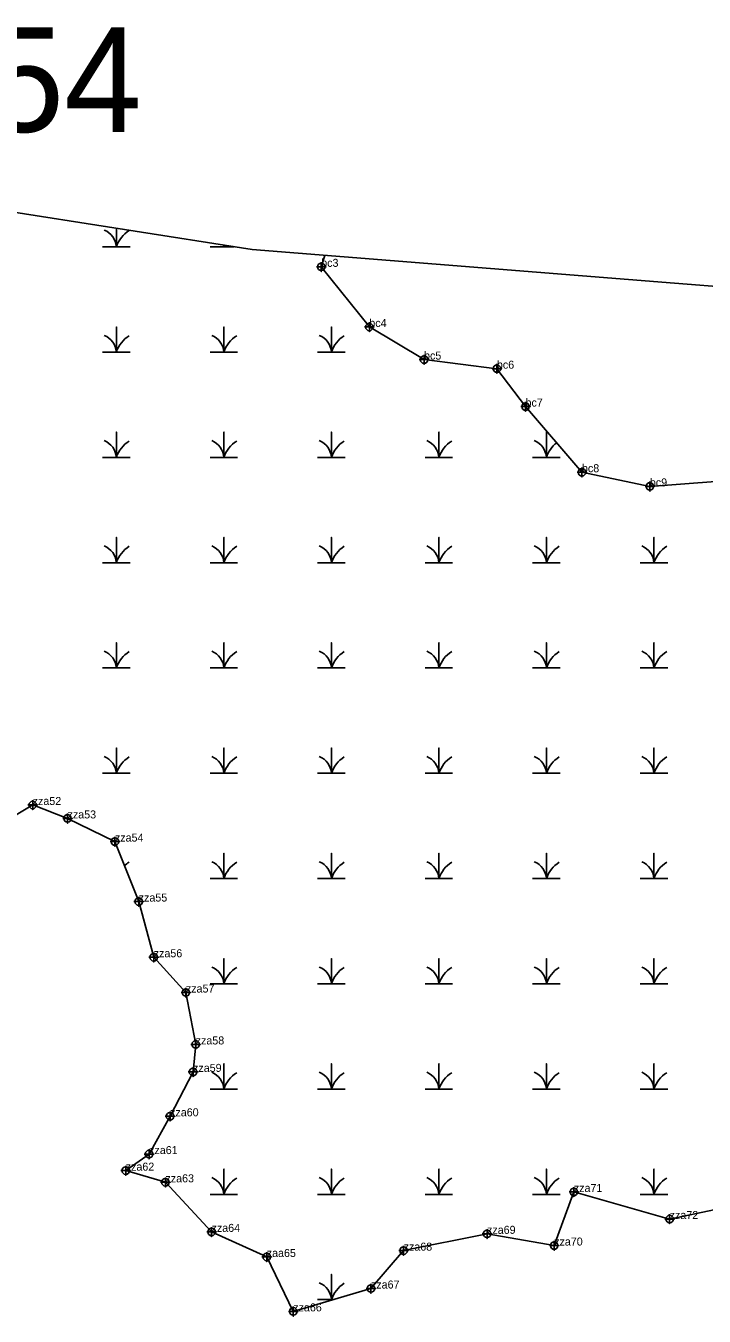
# Model space of a CAD drawing. Extents: x 2071991 to 2268989, y 436479 to 469629.
# Drawn here: x 2214456 to 2214880, y 439388 to 440195 of the extents above; entities that cross this region are included whole.
import ezdxf

# ---------------------------------------------------------------- set-up
doc = ezdxf.new("R2010")
doc.units = 0
for name, color, linetype in [('approx_PSA', 7, 'Continuous'), ('Default', 7, 'Continuous'), ('Exist Environmental Wetland Boundary', 7, 'Continuous'), ('Exist Environmental Wetland Boundary Cogo Comment', 7, 'Continuous'), ('Exist Environmental Wetland Boundary Cogo Point CELL', 7, 'Continuous'), ('Exist Hydro Swamp or Marsh', 7, 'Continuous')]:
    doc.layers.add(name, color=color, linetype=linetype)

msp = doc.modelspace()

# ---------------------------------------------------------------- linework, layer by layer
at = {"layer": 'approx_PSA'}
for p, q in [((2213947.56, 440156.83), (2214597.54, 440054.84)), ((2214597.54, 440054.84), (2214861.68, 440033.95)), ((2214861.68, 440033.95), (2215666.21, 439969.08))]:
    msp.add_line(p, q, dxfattribs=at)
at = {"layer": 'Exist Environmental Wetland Boundary'}
for points in [[(2214643, 440051.24), (2214640.79, 440044.09), (2214670.86, 440006.51), (2214705.05, 439986.15), (2214750.6, 439980.47), (2214768.48, 439956.79), (2214803.77, 439915.77), (2214846.21, 439906.91), (2214887.26, 439909.88), (2214925.55, 439925.54), (2214993.67, 439945.68), (2215034.57, 439937.55), (2215071.14, 439943.7), (2215101.61, 439959.58), (2215129.98, 439970.34), (2215167.67, 439979.26), (2215215.16, 439983.25), (2215271.02, 439984.57), (2215287.64, 439999.61)], [(2214437.31, 439694.14), (2214460.41, 439707.86), (2214482.21, 439699.46), (2214511.82, 439684.99), (2214526.69, 439647.52), (2214536.07, 439612.72), (2214556.17, 439590.69), (2214562.3, 439558.25), (2214560.66, 439541.1), (2214546.31, 439513.35), (2214533.19, 439489.76), (2214518.56, 439479.4), (2214543.4, 439472.12), (2214572.23, 439441.13), (2214606.73, 439425.46), (2214623.28, 439391.46), (2214671.87, 439405.74), (2214692.29, 439429.42), (2214744.42, 439439.93), (2214786.39, 439432.59), (2214798.67, 439466.07), (2214858.58, 439449.17), (2214887.32, 439455.11)]]:
    msp.add_lwpolyline(points, dxfattribs=at)
at = {"layer": 'Exist Environmental Wetland Boundary Cogo Point CELL'}
for points in [[(2214640.79, 440047.09), (2214640.79, 440041.09), (2214640.79, 440044.09), (2214643.79, 440044.09), (2214637.79, 440044.09)], [(2214670.86, 440009.51), (2214670.86, 440003.51), (2214670.86, 440006.51), (2214673.86, 440006.51), (2214667.86, 440006.51)], [(2214705.05, 439989.15), (2214705.05, 439983.15), (2214705.05, 439986.15), (2214708.05, 439986.15), (2214702.05, 439986.15)], [(2214750.6, 439983.47), (2214750.6, 439977.47), (2214750.6, 439980.47), (2214753.6, 439980.47), (2214747.6, 439980.47)], [(2214768.48, 439959.79), (2214768.48, 439953.79), (2214768.48, 439956.79), (2214771.48, 439956.79), (2214765.48, 439956.79)], [(2214803.77, 439918.77), (2214803.77, 439912.77), (2214803.77, 439915.77), (2214806.77, 439915.77), (2214800.77, 439915.77)], [(2214846.21, 439909.91), (2214846.21, 439903.91), (2214846.21, 439906.91), (2214849.21, 439906.91), (2214843.21, 439906.91)], [(2214460.41, 439710.86), (2214460.41, 439704.86), (2214460.41, 439707.86), (2214463.41, 439707.86), (2214457.41, 439707.86)], [(2214482.21, 439702.46), (2214482.21, 439696.46), (2214482.21, 439699.46), (2214485.21, 439699.46), (2214479.21, 439699.46)], [(2214511.82, 439687.99), (2214511.82, 439681.99), (2214511.82, 439684.99), (2214514.82, 439684.99), (2214508.82, 439684.99)], [(2214526.69, 439650.52), (2214526.69, 439644.52), (2214526.69, 439647.52), (2214529.69, 439647.52), (2214523.69, 439647.52)], [(2214536.07, 439615.72), (2214536.07, 439609.72), (2214536.07, 439612.72), (2214539.07, 439612.72), (2214533.07, 439612.72)], [(2214556.17, 439593.69), (2214556.17, 439587.69), (2214556.17, 439590.69), (2214559.17, 439590.69), (2214553.17, 439590.69)], [(2214562.3, 439561.25), (2214562.3, 439555.25), (2214562.3, 439558.25), (2214565.3, 439558.25), (2214559.3, 439558.25)], [(2214560.66, 439544.1), (2214560.66, 439538.1), (2214560.66, 439541.1), (2214563.66, 439541.1), (2214557.66, 439541.1)], [(2214546.31, 439516.35), (2214546.31, 439510.35), (2214546.31, 439513.35), (2214549.31, 439513.35), (2214543.31, 439513.35)], [(2214533.19, 439492.76), (2214533.19, 439486.76), (2214533.19, 439489.76), (2214536.19, 439489.76), (2214530.19, 439489.76)], [(2214518.56, 439482.4), (2214518.56, 439476.4), (2214518.56, 439479.4), (2214521.56, 439479.4), (2214515.56, 439479.4)], [(2214543.4, 439475.12), (2214543.4, 439469.12), (2214543.4, 439472.12), (2214546.4, 439472.12), (2214540.4, 439472.12)], [(2214798.67, 439469.07), (2214798.67, 439463.07), (2214798.67, 439466.07), (2214801.67, 439466.07), (2214795.67, 439466.07)], [(2214858.58, 439452.17), (2214858.58, 439446.17), (2214858.58, 439449.17), (2214861.58, 439449.17), (2214855.58, 439449.17)], [(2214572.23, 439444.13), (2214572.23, 439438.13), (2214572.23, 439441.13), (2214575.23, 439441.13), (2214569.23, 439441.13)], [(2214744.42, 439442.93), (2214744.42, 439436.93), (2214744.42, 439439.93), (2214747.42, 439439.93), (2214741.42, 439439.93)], [(2214606.73, 439428.46), (2214606.73, 439422.46), (2214606.73, 439425.46), (2214609.73, 439425.46), (2214603.73, 439425.46)], [(2214692.29, 439432.42), (2214692.29, 439426.42), (2214692.29, 439429.42), (2214695.29, 439429.42), (2214689.29, 439429.42)], [(2214786.39, 439435.59), (2214786.39, 439429.59), (2214786.39, 439432.59), (2214789.39, 439432.59), (2214783.39, 439432.59)], [(2214671.87, 439408.74), (2214671.87, 439402.74), (2214671.87, 439405.74), (2214674.87, 439405.74), (2214668.87, 439405.74)], [(2214623.28, 439394.46), (2214623.28, 439388.46), (2214623.28, 439391.46), (2214626.28, 439391.46), (2214620.28, 439391.46)]]:
    msp.add_lwpolyline(points, dxfattribs=at)
for centre in [(2214640.79, 440044.09), (2214670.86, 440006.51), (2214705.05, 439986.15), (2214750.6, 439980.47), (2214768.48, 439956.79), (2214803.77, 439915.77), (2214846.21, 439906.91), (2214460.41, 439707.86), (2214482.21, 439699.46), (2214511.82, 439684.99), (2214526.69, 439647.52), (2214536.07, 439612.72), (2214556.17, 439590.69), (2214562.3, 439558.25), (2214560.66, 439541.1), (2214546.31, 439513.35), (2214533.19, 439489.76), (2214518.56, 439479.4), (2214543.4, 439472.12), (2214798.67, 439466.07), (2214858.58, 439449.17), (2214572.23, 439441.13), (2214744.42, 439439.93), (2214692.29, 439429.42), (2214786.39, 439432.59), (2214606.73, 439425.46), (2214671.87, 439405.74), (2214623.28, 439391.46)]:
    msp.add_circle(centre, 2.34, dxfattribs=at)
at = {"layer": 'Exist Hydro Swamp or Marsh'}
msp.add_line((2214520.98, 439661.92), (2214521.33, 439661.92), dxfattribs=at)
for points in [[(2214504.13, 440056.6), (2214512.73, 440056.6), (2214512.73, 440068.15)], [(2214512.73, 440068.15), (2214512.73, 440056.6), (2214521.33, 440056.6)], [(2214571.33, 440056.6), (2214579.93, 440056.6), (2214579.93, 440057.6)], [(2214579.93, 440057.6), (2214579.93, 440056.6), (2214586.32, 440056.6)], [(2214504.13, 439990.82), (2214512.73, 439990.82), (2214512.73, 440006.6), (2214512.73, 439990.82), (2214521.33, 439990.82)], [(2214571.33, 439990.82), (2214579.93, 439990.82), (2214579.93, 440006.6), (2214579.93, 439990.82), (2214588.53, 439990.82)], [(2214638.53, 439990.82), (2214647.14, 439990.82), (2214647.14, 440006.6), (2214647.14, 439990.82), (2214655.74, 439990.82)], [(2214504.13, 439925.04), (2214512.73, 439925.04), (2214512.73, 439940.82), (2214512.73, 439925.04), (2214521.33, 439925.04)], [(2214571.33, 439925.04), (2214579.93, 439925.04), (2214579.93, 439940.82), (2214579.93, 439925.04), (2214588.53, 439925.04)], [(2214638.53, 439925.04), (2214647.14, 439925.04), (2214647.14, 439940.82), (2214647.14, 439925.04), (2214655.74, 439925.04)], [(2214705.74, 439925.04), (2214714.34, 439925.04), (2214714.34, 439940.82), (2214714.34, 439925.04), (2214722.94, 439925.04)], [(2214772.94, 439925.04), (2214781.54, 439925.04), (2214781.54, 439940.82), (2214781.54, 439925.04), (2214790.14, 439925.04)], [(2214504.13, 439859.26), (2214512.73, 439859.26), (2214512.73, 439875.04), (2214512.73, 439859.26), (2214521.33, 439859.26)], [(2214571.33, 439859.26), (2214579.93, 439859.26), (2214579.93, 439875.04), (2214579.93, 439859.26), (2214588.53, 439859.26)], [(2214638.53, 439859.26), (2214647.14, 439859.26), (2214647.14, 439875.04), (2214647.14, 439859.26), (2214655.74, 439859.26)], [(2214705.74, 439859.26), (2214714.34, 439859.26), (2214714.34, 439875.04), (2214714.34, 439859.26), (2214722.94, 439859.26)], [(2214772.94, 439859.26), (2214781.54, 439859.26), (2214781.54, 439875.04), (2214781.54, 439859.26), (2214790.14, 439859.26)], [(2214840.14, 439859.26), (2214848.75, 439859.26), (2214848.75, 439875.04), (2214848.75, 439859.26), (2214857.35, 439859.26)], [(2214504.13, 439793.48), (2214512.73, 439793.48), (2214512.73, 439809.26), (2214512.73, 439793.48), (2214521.33, 439793.48)], [(2214571.33, 439793.48), (2214579.93, 439793.48), (2214579.93, 439809.26), (2214579.93, 439793.48), (2214588.53, 439793.48)], [(2214638.53, 439793.48), (2214647.14, 439793.48), (2214647.14, 439809.26), (2214647.14, 439793.48), (2214655.74, 439793.48)], [(2214705.74, 439793.48), (2214714.34, 439793.48), (2214714.34, 439809.26), (2214714.34, 439793.48), (2214722.94, 439793.48)], [(2214772.94, 439793.48), (2214781.54, 439793.48), (2214781.54, 439809.26), (2214781.54, 439793.48), (2214790.14, 439793.48)], [(2214840.14, 439793.48), (2214848.75, 439793.48), (2214848.75, 439809.26), (2214848.75, 439793.48), (2214857.35, 439793.48)], [(2214504.13, 439727.7), (2214512.73, 439727.7), (2214512.73, 439743.48), (2214512.73, 439727.7), (2214521.33, 439727.7)], [(2214571.33, 439727.7), (2214579.93, 439727.7), (2214579.93, 439743.48), (2214579.93, 439727.7), (2214588.53, 439727.7)], [(2214638.53, 439727.7), (2214647.14, 439727.7), (2214647.14, 439743.48), (2214647.14, 439727.7), (2214655.74, 439727.7)], [(2214705.74, 439727.7), (2214714.34, 439727.7), (2214714.34, 439743.48), (2214714.34, 439727.7), (2214722.94, 439727.7)], [(2214772.94, 439727.7), (2214781.54, 439727.7), (2214781.54, 439743.48), (2214781.54, 439727.7), (2214790.14, 439727.7)], [(2214840.14, 439727.7), (2214848.75, 439727.7), (2214848.75, 439743.48), (2214848.75, 439727.7), (2214857.35, 439727.7)], [(2214571.33, 439661.92), (2214579.93, 439661.92), (2214579.93, 439677.7), (2214579.93, 439661.92), (2214588.53, 439661.92)], [(2214638.53, 439661.92), (2214647.14, 439661.92), (2214647.14, 439677.7), (2214647.14, 439661.92), (2214655.74, 439661.92)], [(2214705.74, 439661.92), (2214714.34, 439661.92), (2214714.34, 439677.7), (2214714.34, 439661.92), (2214722.94, 439661.92)], [(2214772.94, 439661.92), (2214781.54, 439661.92), (2214781.54, 439677.7), (2214781.54, 439661.92), (2214790.14, 439661.92)], [(2214840.14, 439661.92), (2214848.75, 439661.92), (2214848.75, 439677.7), (2214848.75, 439661.92), (2214857.35, 439661.92)], [(2214571.33, 439596.14), (2214579.93, 439596.14), (2214579.93, 439611.92), (2214579.93, 439596.14), (2214588.53, 439596.14)], [(2214638.53, 439596.14), (2214647.14, 439596.14), (2214647.14, 439611.92), (2214647.14, 439596.14), (2214655.74, 439596.14)], [(2214705.74, 439596.14), (2214714.34, 439596.14), (2214714.34, 439611.92), (2214714.34, 439596.14), (2214722.94, 439596.14)], [(2214772.94, 439596.14), (2214781.54, 439596.14), (2214781.54, 439611.92), (2214781.54, 439596.14), (2214790.14, 439596.14)], [(2214840.14, 439596.14), (2214848.75, 439596.14), (2214848.75, 439611.92), (2214848.75, 439596.14), (2214857.35, 439596.14)], [(2214571.33, 439530.36), (2214579.93, 439530.36), (2214579.93, 439546.14), (2214579.93, 439530.36), (2214588.53, 439530.36)], [(2214638.53, 439530.36), (2214647.14, 439530.36), (2214647.14, 439546.14), (2214647.14, 439530.36), (2214655.74, 439530.36)], [(2214705.74, 439530.36), (2214714.34, 439530.36), (2214714.34, 439546.14), (2214714.34, 439530.36), (2214722.94, 439530.36)], [(2214772.94, 439530.36), (2214781.54, 439530.36), (2214781.54, 439546.14), (2214781.54, 439530.36), (2214790.14, 439530.36)], [(2214840.14, 439530.36), (2214848.75, 439530.36), (2214848.75, 439546.14), (2214848.75, 439530.36), (2214857.35, 439530.36)], [(2214571.33, 439464.57), (2214579.93, 439464.57), (2214579.93, 439480.36), (2214579.93, 439464.57), (2214588.53, 439464.57)], [(2214638.53, 439464.57), (2214647.14, 439464.57), (2214647.14, 439480.36), (2214647.14, 439464.57), (2214655.74, 439464.57)], [(2214705.74, 439464.57), (2214714.34, 439464.57), (2214714.34, 439480.36), (2214714.34, 439464.57), (2214722.94, 439464.57)], [(2214772.94, 439464.57), (2214781.54, 439464.57), (2214781.54, 439480.36), (2214781.54, 439464.57), (2214790.14, 439464.57)], [(2214840.14, 439464.57), (2214848.75, 439464.57), (2214848.75, 439480.36), (2214848.75, 439464.57), (2214857.35, 439464.57)], [(2214638.53, 439398.79), (2214647.14, 439398.79), (2214647.14, 439414.57), (2214647.14, 439398.79), (2214648.23, 439398.79)]]:
    msp.add_lwpolyline(points, dxfattribs=at)
for centre, radius, start, end in [((2214500.46, 440055.71), 12.3, 4.14034, 67.53497), ((2214530.97, 440050.54), 19.22, 122.12745, 161.62219), ((2214567.67, 440055.71), 12.3, 4.14034, 8.92937), ((2214598.18, 440050.54), 19.22, 158.61461, 161.62219), ((2214500.46, 439989.93), 12.3, 4.14034, 67.53497), ((2214530.97, 439984.76), 19.22, 122.12745, 161.62219), ((2214567.67, 439989.93), 12.3, 4.14034, 67.53497), ((2214598.18, 439984.76), 19.22, 122.12745, 161.62219), ((2214634.87, 439989.93), 12.3, 4.14034, 67.53497), ((2214665.38, 439984.76), 19.22, 122.12745, 161.62219), ((2214500.46, 439924.15), 12.3, 4.14034, 67.53497), ((2214530.97, 439918.98), 19.22, 122.12745, 161.62219), ((2214567.67, 439924.15), 12.3, 4.14034, 67.53497), ((2214598.18, 439918.98), 19.22, 122.12745, 161.62219), ((2214634.87, 439924.15), 12.3, 4.14034, 67.53497), ((2214665.38, 439918.98), 19.22, 122.12745, 161.62219), ((2214702.07, 439924.15), 12.3, 4.14034, 67.53497), ((2214732.58, 439918.98), 19.22, 122.12745, 161.62219), ((2214769.28, 439924.15), 12.3, 4.14034, 67.53497), ((2214799.78, 439918.98), 19.22, 127.93115, 161.62219), ((2214500.46, 439858.37), 12.3, 4.14034, 67.53497), ((2214530.97, 439853.2), 19.22, 122.12745, 161.62219), ((2214567.67, 439858.37), 12.3, 4.14034, 67.53497), ((2214598.18, 439853.2), 19.22, 122.12745, 161.62219), ((2214634.87, 439858.37), 12.3, 4.14034, 67.53497), ((2214665.38, 439853.2), 19.22, 122.12745, 161.62219), ((2214702.07, 439858.37), 12.3, 4.14034, 67.53497), ((2214732.58, 439853.2), 19.22, 122.12745, 161.62219), ((2214769.28, 439858.37), 12.3, 4.14034, 67.53497), ((2214799.78, 439853.2), 19.22, 122.12745, 161.62219), ((2214836.48, 439858.37), 12.3, 4.14034, 67.53497), ((2214866.99, 439853.2), 19.22, 122.12745, 161.62219), ((2214500.46, 439792.59), 12.3, 4.14034, 67.53497), ((2214530.97, 439787.42), 19.22, 122.12745, 161.62219), ((2214567.67, 439792.59), 12.3, 4.14034, 67.53497), ((2214598.18, 439787.42), 19.22, 122.12745, 161.62219), ((2214634.87, 439792.59), 12.3, 4.14034, 67.53497), ((2214665.38, 439787.42), 19.22, 122.12745, 161.62219), ((2214702.07, 439792.59), 12.3, 4.14034, 67.53497), ((2214732.58, 439787.42), 19.22, 122.12745, 161.62219), ((2214769.28, 439792.59), 12.3, 4.14034, 67.53497), ((2214799.78, 439787.42), 19.22, 122.12745, 161.62219), ((2214836.48, 439792.59), 12.3, 4.14034, 67.53497), ((2214866.99, 439787.42), 19.22, 122.12745, 161.62219), ((2214500.46, 439726.81), 12.3, 4.14034, 67.53497), ((2214530.97, 439721.64), 19.22, 122.12745, 161.62219), ((2214567.67, 439726.81), 12.3, 4.14034, 67.53497), ((2214598.18, 439721.64), 19.22, 122.12745, 161.62219), ((2214634.87, 439726.81), 12.3, 4.14034, 67.53497), ((2214665.38, 439721.64), 19.22, 122.12745, 161.62219), ((2214702.07, 439726.81), 12.3, 4.14034, 67.53497), ((2214732.58, 439721.64), 19.22, 122.12745, 161.62219), ((2214769.28, 439726.81), 12.3, 4.14034, 67.53497), ((2214799.78, 439721.64), 19.22, 122.12745, 161.62219), ((2214836.48, 439726.81), 12.3, 4.14034, 67.53497), ((2214866.99, 439721.64), 19.22, 122.12745, 161.62219), ((2214530.97, 439655.86), 19.22, 122.12745, 133.17881), ((2214567.67, 439661.03), 12.3, 4.14034, 67.53497), ((2214598.18, 439655.86), 19.22, 122.12745, 161.62219), ((2214634.87, 439661.03), 12.3, 4.14034, 67.53497), ((2214665.38, 439655.86), 19.22, 122.12745, 161.62219), ((2214702.07, 439661.03), 12.3, 4.14034, 67.53497), ((2214732.58, 439655.86), 19.22, 122.12745, 161.62219), ((2214769.28, 439661.03), 12.3, 4.14034, 67.53497), ((2214799.78, 439655.86), 19.22, 122.12745, 161.62219), ((2214836.48, 439661.03), 12.3, 4.14034, 67.53497), ((2214866.99, 439655.86), 19.22, 122.12745, 161.62219), ((2214567.67, 439595.25), 12.3, 4.14034, 67.53497), ((2214598.18, 439590.08), 19.22, 122.12745, 161.62219), ((2214634.87, 439595.25), 12.3, 4.14034, 67.53497), ((2214665.38, 439590.08), 19.22, 122.12745, 161.62219), ((2214702.07, 439595.25), 12.3, 4.14034, 67.53497), ((2214732.58, 439590.08), 19.22, 122.12745, 161.62219), ((2214769.28, 439595.25), 12.3, 4.14034, 67.53497), ((2214799.78, 439590.08), 19.22, 122.12745, 161.62219), ((2214836.48, 439595.25), 12.3, 4.14034, 67.53497), ((2214866.99, 439590.08), 19.22, 122.12745, 161.62219), ((2214567.67, 439529.47), 12.3, 4.14034, 67.53497), ((2214598.18, 439524.29), 19.22, 122.12745, 161.62219), ((2214634.87, 439529.47), 12.3, 4.14034, 67.53497), ((2214665.38, 439524.29), 19.22, 122.12745, 161.62219), ((2214702.07, 439529.47), 12.3, 4.14034, 67.53497), ((2214732.58, 439524.29), 19.22, 122.12745, 161.62219), ((2214769.28, 439529.47), 12.3, 4.14034, 67.53497), ((2214799.78, 439524.29), 19.22, 122.12745, 161.62219), ((2214836.48, 439529.47), 12.3, 4.14034, 67.53497), ((2214866.99, 439524.29), 19.22, 122.12745, 161.62219), ((2214567.67, 439463.69), 12.3, 4.14034, 67.53497), ((2214598.18, 439458.51), 19.22, 122.12745, 161.62219), ((2214634.87, 439463.69), 12.3, 4.14034, 67.53497), ((2214665.38, 439458.51), 19.22, 122.12745, 161.62219), ((2214702.07, 439463.69), 12.3, 4.14034, 67.53497), ((2214732.58, 439458.51), 19.22, 122.12745, 161.62219), ((2214769.28, 439463.69), 12.3, 4.14034, 67.53497), ((2214799.78, 439458.51), 19.22, 122.12745, 161.62219), ((2214836.48, 439463.69), 12.3, 4.14034, 67.53497), ((2214866.99, 439458.51), 19.22, 122.12745, 161.62219), ((2214634.87, 439397.91), 12.3, 4.14034, 67.53497), ((2214665.38, 439392.73), 19.22, 122.12745, 161.62219)]:
    msp.add_arc(centre, radius, start, end, dxfattribs=at)

# ---------------------------------------------------------------- texts
at = {"layer": 'Default'}
msp.add_text('254', height=65.34, dxfattribs=at).set_placement((2214382.9, 440128.38))
at = {"layer": 'Exist Environmental Wetland Boundary Cogo Comment'}
for s, p in [('bc3', (2214640.79, 440044.09)), ('bc4', (2214670.86, 440006.51)), ('bc5', (2214705.05, 439986.15)), ('bc6', (2214750.6, 439980.47)), ('bc7', (2214768.48, 439956.79)), ('bc8', (2214803.77, 439915.77)), ('bc9', (2214846.21, 439906.91)), ('zza52', (2214460.41, 439707.86)), ('zza53', (2214482.21, 439699.46)), ('zza54', (2214511.82, 439684.99)), ('zza55', (2214526.69, 439647.52)), ('zza56', (2214536.07, 439612.72)), ('zza57', (2214556.17, 439590.69)), ('zza58', (2214562.3, 439558.25)), ('zza59', (2214560.66, 439541.1)), ('zza60', (2214546.31, 439513.35)), ('zza61', (2214533.19, 439489.76)), ('zza62', (2214518.56, 439479.4)), ('zza63', (2214543.4, 439472.12)), ('zza71', (2214798.67, 439466.07)), ('zza72', (2214858.58, 439449.17)), ('zza64', (2214572.23, 439441.13)), ('zza69', (2214744.42, 439439.93)), ('zza70', (2214786.39, 439432.59)), ('zaa65', (2214606.73, 439425.46)), ('zza68', (2214692.29, 439429.42)), ('zza67', (2214671.87, 439405.74)), ('zza66', (2214623.28, 439391.46))]:
    msp.add_text(s, height=5, dxfattribs=at).set_placement(p)

doc.saveas('drawing.dxf')
